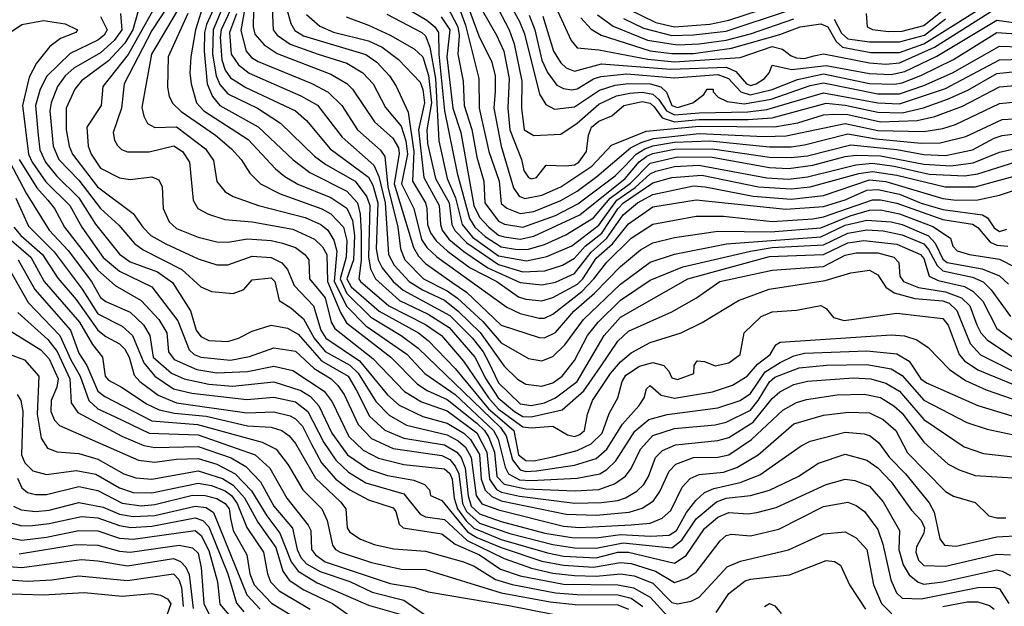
# Model space of a CAD drawing. Extents: x 501367 to 657802, y 482273 to 547541.
# Tile 409 of 656: x 616166 to 619802, y 507055 to 509222. Entities that reach past the tile are written whole.
import ezdxf

# ---------------------------------------------------------------- set-up
doc = ezdxf.new("R2010")
doc.units = 0

msp = doc.modelspace()

# ---------------------------------------------------------------- linework, layer by layer
at = {"layer": '0CON20XD'}
for points in [[(616939.4, 509390.6), (616856, 509204), (616849.2, 509175), (616847.9, 509105), (616859, 508985), (616878.2, 508938.2), (616905, 508905.2), (617046.5, 508826.5), (617176.2, 508703.8), (617237.3, 508657.3), (617375, 508588.8), (617413.7, 508545), (617424, 508504), (617427.7, 508435), (617427.2, 508332.8), (617419.3, 508265), (617424.5, 508255), (617529.3, 508165), (617665, 508096.4), (617724.2, 508055), (617805, 507960.7), (617897.5, 507825), (617935, 507783.1), (618025, 507718.1), (618055, 507714.3), (618135, 507719.9), (618188.9, 507688.9), (618215, 507682.4), (618235, 507689.2), (618251.6, 507705), (618263.3, 507765), (618281.7, 507815), (618348.4, 507915), (618385, 507958.4), (618425, 507991.9), (618495, 508029.4), (618609.5, 508065), (618686.6, 508103.4), (618821.1, 508185), (618933.8, 508226.2), (619141.3, 508258.6), (619235, 508287.2), (619305, 508296.9), (619335, 508280), (619364.4, 508234.4), (619395, 508212.5), (619472.1, 508192.1), (619575, 508183.4), (619598.3, 508175), (619627.5, 508147.5), (619644.7, 508104.7)], [(616964.5, 509385), (616880.4, 509185), (616878.7, 509095), (616891.6, 509015), (616905, 508982.7), (616935, 508948.4), (617044.7, 508895), (617129.8, 508839.8), (617255, 508717.2), (617296.7, 508686.7), (617405, 508625.7), (617448.1, 508568.1), (617458.9, 508535), (617454.1, 508344.1), (617462.2, 508302.2), (617480.4, 508265), (617569.5, 508185), (617675, 508134), (617751.9, 508085), (617846.8, 507975), (617887.5, 507895), (617932.8, 507825), (617993.4, 507775), (618025, 507756.8), (618055, 507755.1), (618169.2, 507780.8), (618249.3, 507850.7), (618310.8, 507939.3), (618375, 508034.3), (618415, 508071.5), (618575, 508142.7), (618665.8, 508194.2), (618752.1, 508255), (618945, 508297.3), (619135, 508310.1), (619215, 508352), (619255, 508360.5), (619335, 508360.4), (619394.5, 508344.5), (619413.4, 508325), (619416.7, 508275), (619429.7, 508255), (619485, 508232.9), (619585, 508217), (619644.4, 508195), (619674.6, 508165), (619700.4, 508095), (619715.5, 508065), (619739.1, 508039.1), (619855, 507961.8)], [(617920.4, 509380.4), (618011.8, 509215), (618030.4, 509169.6), (618086.4, 508946.4), (618108.8, 508908.8), (618141.9, 508891.9), (618215, 508900.3), (618308, 508962), (618365, 508980.2), (618415, 508986.5), (618495, 508984.4), (618533.6, 508973.6), (618554.7, 508954.7), (618574.9, 508904.9), (618595, 508898.1), (618651.9, 508915), (618693.3, 508945), (618705, 508965.6), (618726.7, 508965), (618727.5, 508955), (618745.4, 508935.4), (618779.3, 508919.3), (618841.4, 508911.4), (618941.9, 508928.1), (619085, 508978.2), (619135, 508988.4), (619335, 508948)], [(617094.7, 509345), (617102.1, 509185), (617117.3, 509165), (617165, 509131.7), (617268.2, 509095), (617375, 509061.5), (617433.8, 509025), (617471.9, 508985), (617517.6, 508897.6), (617575, 508828.9), (617592, 508775), (617598.6, 508725), (617576.8, 508615), (617622.2, 508525), (617650.2, 508410.2), (617669.9, 508379.9), (617706.3, 508346.3), (617965, 508160), (618015, 508136.1), (618085, 508120), (618105, 508120), (618135, 508134.1), (618242.4, 508217.6), (618286.8, 508265), (618335, 508326.5), (618424.7, 508415.2), (618505, 508466.6), (618665, 508496.2), (618765, 508495.7), (618945, 508477), (619095, 508486.6), (619135, 508493.5), (619315, 508557), (619345, 508556.9), (619405, 508544), (619575, 508483.8), (619685, 508466.2), (619705, 508453.7), (619749.9, 508399.9), (619775, 508388.6), (619815.4, 508385.4)], [(617010.7, 509335), (616982.5, 509182.5), (617003.1, 509105), (617022.2, 509082.2), (617047.1, 509067.1), (617245, 508986.7), (617305, 508954.4), (617355.6, 508905), (617414, 508815), (617499.4, 508739.4), (617515, 508716.8), (617526.2, 508605), (617562.5, 508455), (617572.5, 508375), (617588.8, 508335), (617657.3, 508265), (617745, 508220.8), (617783.4, 508193.4), (617876.5, 508106.5), (617945, 508028.2), (618045, 507970.7), (618095, 507961.8), (618135, 507977.5), (618179.4, 508020.6), (618248.7, 508115), (618385, 508245.2), (618495, 508326.2), (618583.9, 508356.1), (618776.4, 508393.6), (619125, 508420.1), (619215, 508462.7), (619295, 508481.8), (619385, 508475.3), (619425, 508464.9), (619522.9, 508422.9), (619546.8, 508396.8), (619575, 508337.4), (619591, 508325), (619721, 508301), (619785, 508275.5), (619818.3, 508245)], [(617803.4, 509323.4), (617862.4, 509162.4), (617910.5, 509065), (617921.7, 509015), (617922.2, 508957.8), (617917.5, 508895), (617944.5, 508754.5), (617990.3, 508600.3), (618010.3, 508570.3), (618031.6, 508561.6), (618095, 508573.6), (618165, 508604.1), (618279.6, 508680.4), (618352.1, 508757.9), (618479.8, 508810.2), (618675, 508828), (618953.7, 508826.3), (619039.5, 508840.5), (619135, 508870), (619173.1, 508873.1), (619225, 508871.7), (619345, 508845.1), (619481.1, 508848.9), (619545.9, 508864.1), (619647.5, 508902.5), (619785, 508973.3), (619871.1, 508981.1)], [(618238.2, 509228.2), (618276.6, 509186.6), (618314.1, 509164.1), (618495, 509107.1), (618575, 509096.7), (618655, 509096.6), (618795, 509116.8), (618973.2, 509166.8), (619048.2, 509195), (619125, 509206.6), (619151.2, 509195), (619181.4, 509141.4), (619205, 509120.7), (619309, 509101), (619415, 509100.4), (619505, 509132.5), (619775, 509302.9)], [(616849.4, 509290.6), (616815.3, 509185), (616798.3, 509085), (616795.3, 509025), (616799.7, 508985), (616819.6, 508915), (616846.1, 508885), (617009.7, 508779.7), (617111.1, 508671.1), (617145, 508643), (617194.1, 508614.1), (617315, 508564.9), (617375, 508525.6), (617395, 508479.7), (617402.7, 508425), (617399.1, 508335), (617374.8, 508265), (617391.1, 508235), (617493.6, 508145), (617638.8, 508065), (617675, 508036.8), (617775, 507933), (617898.1, 507785), (617990.8, 507705), (618009, 507615), (618035, 507593.8), (618065, 507592.2), (618135, 507606.6), (618225, 507630.7), (618276.8, 507655), (618317.1, 507695), (618342.8, 507767.2), (618375.7, 507825), (618390.9, 507885), (618405, 507908.4), (618455, 507942.4), (618505, 507955.5), (618544.8, 507944.8), (618563.2, 507923.2), (618575, 507899.3), (618595, 507893), (618656.2, 507915), (618657.5, 507945), (618668.3, 507961.7), (618695, 507958.8), (618735, 507943.1), (618785, 507954.3), (618827.3, 507985), (618842.1, 508065), (618903.9, 508125), (618945, 508143.3), (619035, 508148.9), (619125, 508166.5), (619145, 508155.6), (619171.9, 508121.9), (619210.6, 508110.6), (619405, 508138.4), (619575, 508118.2), (619595, 508093.2), (619635.3, 507985.3), (619655, 507961.4), (619705, 507929), (619898.8, 507848.8)], [(617743.2, 509273.2), (617784.6, 509195), (617789.1, 509165), (617784.7, 509094.7), (617803.7, 508995), (617808.2, 508905), (617836.3, 508816.3), (617855, 508714.5), (617880.9, 508625), (617884.3, 508545), (617935, 508477.2), (617956.3, 508466.3), (618025, 508455.8), (618145, 508498.6), (618227.9, 508542.1), (618365, 508645.1), (618399.4, 508679.4), (618442.9, 508725), (618474.5, 508745), (618505, 508756), (618585, 508769), (618715, 508774), (618935, 508752.3), (619015, 508752.8), (619065, 508759.6), (619225, 508800.2), (619328.4, 508781.6), (619495, 508765.7), (619565, 508766.4), (619660.1, 508789.9), (619795, 508853.3), (619885, 508858.7)], [(617788.2, 509268.2), (617812.2, 509202.2), (617862.4, 509005), (617862.7, 508895), (617899.4, 508735), (617936.6, 508625), (617945, 508543.3), (617965.6, 508525.6), (618015, 508505.7), (618065, 508513.7), (618165, 508554.1), (618225, 508589.1), (618297.6, 508642.4)], [(617920.4, 509285), (617974.3, 509185), (617992.4, 509132.4), (618021.1, 508995), (618020, 508895), (618029.5, 508815), (618065, 508793.9), (618165, 508798.8), (618225, 508839.5), (618305, 508909.9), (618369.9, 508940.1), (618419.3, 508950.7), (618465, 508953.8), (618505, 508946.2), (618526.5, 508926.5), (618555.1, 508885), (618585, 508870.3), (618675, 508878.1), (618855, 508881.4), (618925, 508889.7), (619135, 508951.5), (619335, 508914.4), (619415, 508911.3), (619585, 508967.9), (619785, 509073.7), (619915, 509077.1)], [(618411.7, 509261.7), (618515, 509211.6), (618585, 509195.6), (618715.2, 509204.8), (618785, 509220.2), (619015, 509296.4)], [(616465, 509233.1), (616489.9, 509185), (616479, 509165), (616455, 509146.8), (616353.2, 509096.8), (616266.5, 509013.5), (616242.6, 508965), (616224.9, 508905), (616235.3, 508795.3), (616241.2, 508741.2), (616261.8, 508695), (616302.3, 508645), (616385, 508564.2), (616446.8, 508466.8), (616535, 508355.7), (616575, 508327.2), (616675, 508290), (616730.7, 508250.7), (616796.8, 508146.8), (616818.4, 508075), (616835, 508051.1), (616865, 508036.4), (616935, 508032.8), (616974.5, 508045), (617025, 508071.8), (617095, 508094), (617155, 508082.9), (617195, 508060), (617281.3, 507961.3), (617379, 507905), (617408.8, 507855)], [(616538.4, 509245), (616543.9, 509185), (616515.4, 509145), (616465, 509099.5), (616366.9, 509043.1), (616335, 509014), (616305.5, 508975), (616282.2, 508915), (616277.9, 508885), (616289.5, 508755), (616310.6, 508705), (616385, 508628.6), (616465, 508524.8), (616532.5, 508462.5), (616590.3, 508395), (616622.3, 508372.3), (616765, 508298.8), (616835, 508234.7), (616875, 508218.4), (616955, 508211.1), (616994.5, 508225.5), (617025, 508260.4), (617095, 508267.8), (617108.3, 508255), (617124.6, 508185), (617167.6, 508157.6), (617215, 508117.5), (617253.8, 508045), (617295, 507996.2), (617385, 507946), (617416.5, 507916.5), (617481, 507811), (617530.8, 507760.8), (617595, 507723.8), (617745, 507689), (617785, 507666.4), (617812.4, 507642.4), (617834.2, 507604.2), (617852.3, 507465), (617873.5, 507433.5), (617935, 507411.6), (618175, 507350.7), (618234, 507346), (618425, 507356.6), (618495, 507361.6), (618539.4, 507380.6), (618570.5, 507409.5), (618612.4, 507495), (618642.7, 507527.3), (618675, 507542), (618765, 507550), (618815, 507567.8), (618893.3, 507615), (619025, 507729.2), (619135, 507760.7), (619227.4, 507772.6), (619305, 507769.4), (619355, 507745.6), (619401.3, 507705), (619445, 507622.5), (619585, 507479.1), (619615, 507462), (619695, 507438.2), (619745, 507389.8), (619775, 507381.6), (619807.9, 507382.1)], [(616603.9, 509255), (616584.5, 509185), (616554.7, 509135.3), (616495, 509070), (616394.5, 508995.5), (616369.8, 508965), (616338.5, 508895), (616338.4, 508815), (616349.2, 508755), (616361.1, 508725), (616453.2, 508605), (616585.7, 508505.7), (616621.3, 508455), (616650.8, 508425), (616706.6, 508393.4)], [(616663.6, 509265), (616567.1, 509092.9), (616473.5, 508975), (616467, 508905), (616414.3, 508825), (616419, 508755), (616430, 508725), (616465, 508673.8), (616535, 508638.1), (616575, 508631.2), (616655, 508641.8), (616680.4, 508630.4), (616693.1, 508605), (616695.8, 508525), (616718.4, 508475), (616745, 508450), (616825, 508419), (616895, 508401.6), (616935, 508400.4), (617008, 508412), (617095, 508406), (617136.6, 508396.6), (617185, 508379.8), (617219.5, 508355), (617233.7, 508335), (617237.2, 508265), (617295, 508194.8), (617317, 508105), (617330.7, 508080.7), (617470.7, 507970.7), (617587.9, 507848), (617650, 507810), (617745, 507776.8), (617855, 507695.5), (617891.5, 507625), (617901.3, 507525), (617926.7, 507486.7), (617946.1, 507476.1), (618012.4, 507462.4), (618216.6, 507436.6), (618315, 507438.3), (618375, 507445.7), (618404, 507456), (618445, 507480.4), (618471.1, 507505), (618488.7, 507535), (618513.9, 507605), (618539.6, 507630.4), (618587.9, 507652.1), (618745, 507667.2), (618785, 507679.1), (618875, 507735.4), (618945, 507822.9), (618972.8, 507847.2), (619025, 507874.8), (619075, 507886.7), (619245, 507899.5), (619309.2, 507895), (619365, 507879.8), (619415, 507849.2), (619505, 507745.2), (619654.2, 507644.2), (619725, 507619.8), (619845, 507605.5)], [(616708.2, 509265), (616655, 509182.3), (616552.5, 508985), (616542.2, 508895), (616511.4, 508805), (616516.7, 508776.7), (616527.6, 508757.6), (616543, 508743), (616565, 508734.2), (616645, 508733.9), (616735.4, 508755.4), (616768.1, 508735), (616793.5, 508695), (616806.5, 508555), (616823.8, 508525), (616863.7, 508503.7), (616923.8, 508483.8), (617025, 508475.5), (617175, 508448.5), (617255, 508411.3), (617285, 508382.9), (617300.5, 508355), (617302.7, 508255), (617350.6, 508140.6), (617372.7, 508102.7), (617537.3, 507975), (617636, 507875), (617671.7, 507851.7), (617745, 507819.4), (617855, 507731.6), (617882.6, 507705), (617898.6, 507678.6), (617919.7, 507625), (617928, 507535), (617955, 507506.4), (618035, 507488.7), (618218.2, 507481.8), (618305, 507486.9), (618363, 507507), (618404.1, 507535.9), (618425, 507563.9), (618458.4, 507635), (618505, 507685.6), (618585, 507712), (618735, 507724.8), (618775, 507735.8), (618865, 507779.5), (618893.6, 507815), (618935, 507884.5), (618955, 507900.9), (619045, 507936.2), (619145.4, 507945.4), (619295, 507947.8), (619385, 507932.2), (619425, 507907.8), (619505, 507815.9), (619664.3, 507734.3), (619738.8, 507708.8), (619855, 507684.8)], [(616747.7, 509255), (616653.5, 509095), (616633.6, 508986.4), (616618, 508898), (616625.2, 508865.2), (616638.9, 508838.9), (616665, 508824.2), (616745, 508825.5), (616852.8, 508745), (616881.9, 508701.9), (616894.8, 508624.8), (616925, 508585.9), (616955, 508568.6), (617047.8, 508535), (617220.7, 508490.7), (617278.8, 508465), (617304.9, 508444.9), (617327, 508407), (617337.3, 508367.3), (617328, 508255), (617375, 508162.4), (617445, 508091.1), (617595.8, 507985.9), (617663, 507915), (617775, 507837.5), (617916.5, 507705), (617932.9, 507672.9), (617958.9, 507568.9), (617971, 507545), (618012.4, 507522.4), (618055, 507519.4), (618225, 507528.9), (618308.7, 507545), (618335, 507560.6), (618367.7, 507592.3), (618438.5, 507701.5), (618489.5, 507745), (618557, 507763), (618745, 507787.7), (618826.8, 507815), (618865, 507841.5), (618919, 507921), (618974.9, 507955.1), (619025, 507979.7), (619065, 507990.2), (619295, 507998.6), (619405, 507987.9), (619450.8, 507960.7), (619494.5, 507895), (619515, 507881), (619705, 507797), (620065, 507687.3)], [(616787.9, 509245), (616714.2, 509085), (616712.9, 508972.9), (616718.7, 508938.7), (616731.9, 508911.9), (616762.5, 508882.5), (616889.7, 508795), (616949.2, 508745), (616984.7, 508705), (617016, 508655), (617056, 508615), (617128.3, 508578.3), (617282.7, 508522.7), (617315, 508504.2), (617361.6, 508455), (617374, 508406), (617371.7, 508345), (617350.2, 508265), (617375, 508210.2), (617462.9, 508122.9), (617575.2, 508055), (617638, 508008), (617942.5, 507715), (617963.2, 507685), (617986.4, 507596.4), (618015, 507559.2), (618035, 507553.6), (618075, 507555.5), (618215, 507576.9), (618295, 507600.6), (618334.2, 507635), (618392.2, 507727.8), (618453.8, 507796.2)], [(616945, 509258.1), (616910.1, 509185), (616907, 509157)], [(616966.6, 509243.4), (616940.7, 509175), (616947.6, 509095), (616974.4, 509055), (617014, 509024), (617205, 508941.2), (617266.2, 508906.2), (617357.5, 508787.5), (617474.1, 508684.1), (617493.2, 508643.2), (617516, 508545), (617527.8, 508355), (617549.6, 508315), (617605, 508254.9), (617653.9, 508223.9), (617735.6, 508185.6), (617785.8, 508145.8), (617866.7, 508066.7), (617955, 507942.5), (618005, 507894.3), (618035, 507875.7), (618095, 507868.5), (618135, 507880.8), (618169.1, 507905), (618215, 507963.6), (618263.7, 508055), (618302.3, 508105), (618385, 508185.7), (618495, 508259.7), (618615, 508308.7), (618865, 508366.4), (618945, 508380.8), (619135, 508389.8), (619225, 508433.7), (619295, 508445.6), (619355, 508441.9), (619425, 508427.4), (619505, 508393.6), (619522.6, 508372.6), (619553.9, 508313.9), (619575, 508294.5), (619685, 508271.2), (619724, 508254), (619754, 508224), (619825.1, 508125.1)], [(617029.6, 509255), (617028.4, 509195), (617035, 509168.2), (617068.8, 509128.8), (617117.3, 509097.3), (617315, 509020.2), (617375, 508986.5), (617395.7, 508965), (617477, 508845), (617544.7, 508784.7), (617565, 508748), (617568, 508728), (617549, 508615), (617620.3, 508380.3), (617638.6, 508348.6), (617665, 508320.8), (617762.7, 508252.7), (617815.8, 508215.8), (617945, 508093.7), (618085, 508048.1), (618105, 508047.2), (618145, 508066.7), (618213.3, 508145), (618288.7, 508211.3), (618385, 508310.5), (618458.8, 508371.2), (618505, 508397.5), (618585, 508417.7), (618745, 508440.4), (618938.6, 508438.6), (619125, 508453.4), (619232.6, 508497.4), (619305, 508518.9), (619345, 508519.6), (619415, 508504.5), (619538, 508458), (619603.1, 508415), (619612.2, 508385), (619628, 508368), (619674.2, 508354.2), (619785, 508337.1), (619845, 508306.9)], [(617152.1, 509265), (617167.9, 509207.9), (617182.5, 509182.5), (617215, 509162.3), (617445, 509093.5), (617485.1, 509065.1), (617531.6, 509015), (617556.7, 508976.7), (617600.7, 508880.7), (617622.4, 508735), (617617.2, 508625), (617665.1, 508545.1), (617670.4, 508525), (617672.7, 508465), (617682.9, 508435), (617703.8, 508405), (617746.8, 508366.8), (617830.3, 508305), (617929, 508255), (618008.7, 508198.7), (618035, 508189.4), (618095, 508183.6), (618135, 508195.4), (618226.1, 508245), (618246.1, 508265), (618295, 508340.4), (618355, 508394.4), (618415, 508467.7), (618505, 508530.3), (618665, 508556.9), (618995, 508521.8), (619135, 508532.2), (619215, 508556.4), (619295, 508592.4), (619335, 508594.9), (619415, 508577.2), (619495, 508544.7), (619575, 508521.1), (619721.3, 508501.3), (619740.2, 508490.2), (619765, 508453.1), (619785, 508439), (619812.2, 508447.8)], [(617225, 509241.2), (617275, 509198.1), (617325.3, 509175.3), (617455, 509143.6), (617505, 509120.1), (617564.8, 509075), (617645, 508991.1), (617655, 508964.4), (617661, 508915), (617638.8, 508815), (617658.6, 508638.6), (617715.8, 508535), (617719.8, 508465), (617727.1, 508445), (617751.3, 508411.3), (617806, 508366), (617895, 508305.9), (618015, 508250.8), (618095, 508241.9), (618145, 508252.2), (618215, 508284.6), (618276.3, 508363.7), (618334.9, 508415), (618395, 508500.5), (618448.4, 508545), (618505, 508576.2), (618655, 508607.9), (618697.1, 508605), (618875, 508570.5), (619015, 508559.5), (619135, 508573), (619305, 508630.2), (619365, 508624.8), (619575, 508562), (619625, 508555.6), (619705, 508556.6), (619785, 508574.1), (619855, 508597.5)], [(617372.2, 509232.2), (617455, 509202), (617535, 509164.2), (617623.6, 509113.6), (617655.1, 509085.1), (617676.3, 509016.3), (617686.7, 508915), (617669.4, 508815), (617672.6, 508765), (617701.7, 508635), (617752, 508545), (617762.5, 508465), (617772.8, 508442.8), (617817.3, 508397.3), (617935, 508317.8), (618025, 508290.6), (618105.5, 508294.5), (618170.3, 508315), (618215, 508340.8), (618254.8, 508385.2), (618316.1, 508433.9), (618375, 508523.7), (618396.2, 508545), (618505, 508619.6), (618575, 508638.7), (618685, 508648.1), (618894.6, 508604.6), (619015, 508596.5), (619085.8, 508604.3), (619265, 508654.2), (619315, 508661), (619405, 508647.3), (619584.5, 508604.5), (619695, 508604.9), (619875, 508653.3)], [(617522.3, 509242.3), (617651.2, 509175), (617665, 509162), (617680.4, 509120.4), (617701.8, 509005), (617714.7, 508775), (617744.5, 508635), (617775.8, 508564.2), (617800.4, 508465), (617838.8, 508418.8), (617935, 508350), (618038.4, 508331.6), (618113.4, 508346.6), (618205, 508387), (618305, 508462.3), (618371.6, 508555), (618438.6, 508601.5), (618495, 508653), (618515, 508662.4), (618585, 508679.3), (618674.9, 508684.9), (618925, 508637.8), (619005, 508633.4), (619075, 508641.4), (619185, 508669.1)], [(617600.8, 509260.8), (617669.9, 509219.9), (617699.2, 509195), (617712.7, 509175), (617713.8, 509095), (617734.8, 508885), (617781.6, 508655), (617827.5, 508487.5), (617846.7, 508455), (617885, 508420.9), (617945, 508382.5), (618005, 508372.5), (618045, 508374.7), (618105, 508391.6), (618183.1, 508426.9), (618285, 508489.8), (618347, 508563), (618422.1, 508617.9), (618495, 508691.3), (618595, 508714.9), (618723.6, 508713.6), (618935, 508675.3), (619005, 508672.1), (619095, 508684), (619215, 508717), (619255, 508721.6), (619345, 508718.7), (619505, 508688.3), (619605, 508681.5), (619687.3, 508692.7), (619785, 508732.6), (619855, 508749.1)], [(617722.9, 509232.9), (617755.1, 509185), (617744, 509085), (617765.7, 508895), (617795.9, 508805), (617842.9, 508535), (617865, 508492.1), (617898.3, 508455), (617935, 508425.8), (617955, 508419.3), (618015, 508411.6), (618065, 508422.3), (618235, 508501.4), (618401.8, 508635), (618453.7, 508696.3), (618482.2, 508717.8), (618505, 508728.2), (618585, 508743.4), (618725.1, 508745.1), (618935, 508714.3), (619015, 508712.3), (619075, 508719.4), (619235, 508760), (619405, 508742.3), (619505, 508724), (619585, 508719.9), (619685, 508741.2), (619765, 508783.9), (619795, 508793.7), (619865, 508803.3)], [(617875.1, 509255.1), (617926.8, 509165), (617953.7, 509105), (617973.9, 509005), (617968.4, 508895), (617977, 508815), (618019.2, 508705), (618028.2, 508665), (618045, 508639.2), (618055, 508633.5), (618075, 508639.2), (618110, 508685), (618185, 508681.5), (618215, 508686), (618231.6, 508695), (618259.5, 508735), (618266.8, 508795), (618278.3, 508825), (618305, 508847.5), (618353.6, 508866.4), (618397.8, 508905), (618465, 508919.6), (618495, 508913.8), (618509.5, 508899.5), (618538.8, 508858.8), (618585, 508844.9), (618675, 508853.1), (618856.9, 508853.1), (618945, 508859.3), (619145, 508913.9), (619215, 508906.7), (619335, 508880.3), (619425, 508878), (619503.5, 508896.5), (619592.1, 508927.9), (619668.1, 508961.9), (619775, 509023.1), (619855, 509031.3)], [(618048.1, 509238.1), (618068.2, 509185), (618095, 509072.3), (618115, 509026.5), (618149.8, 508979.8), (618175, 508967.9), (618205, 508962.9), (618225, 508966.7), (618285, 509002.8), (618312.6, 509012.6), (618408.6, 509021.4), (618585, 509007.5), (618745, 509019.7), (618784.2, 509004.2), (618829.1, 508955), (618864, 508944), (618945, 508964.4), (619039.2, 509000.8), (619135, 509021.5), (619305, 508985.8), (619396.6, 508983.4), (619425, 508988.2), (619494.3, 509015.7), (619615, 509074.2), (619775, 509174.6), (619883.3, 509166.7)], [(618098.6, 509235), (618137.5, 509105), (618165, 509062.6), (618185, 509044.3), (618215, 509031.2), (618315, 509058.4), (618570.5, 509039.5), (618776.5, 509046.5), (618810.5, 509030.5), (618849.7, 508985), (618865, 508978.6), (618886.4, 508985), (618916.8, 509005), (618933.6, 509025), (618945, 509054.2), (619017.6, 509037.6), (619145, 509053), (619305, 509023.6), (619385, 509019.5), (619435, 509030.5), (619553.2, 509086.8), (619775, 509220.3), (619995, 509189.7), (620085, 509170.2)], [(618152.7, 509255), (618202.8, 509145), (618225, 509118.2), (618305, 509110), (618486, 509076), (618585, 509066.5), (618827.4, 509082.6), (618945, 509122.9), (618983.5, 509113.5), (619015, 509088.9), (619035, 509081), (619065, 509079.1), (619098.8, 509088.8), (619135, 509096), (619305, 509062), (619365, 509058), (619415, 509062.2), (619545, 509120.3), (619765, 509259.7)], [(618299.5, 509239.5), (618358, 509198), (618485, 509146.2), (618595, 509128.8), (618675, 509132.4), (618775, 509146.1), (618865, 509169.9), (619025, 509225.1)], [(618395.8, 509225.8), (618469.9, 509190.1), (618575, 509163.1), (618655, 509165.8), (618775, 509179.9), (619005, 509256)], [(619292.5, 509245), (619296.2, 509195), (619315.9, 509185.9), (619375, 509177.9), (619425, 509180), (619505, 509200.3), (619574.1, 509255.9)], [(616121, 509169), (616175, 509203.5), (616255, 509218.3), (616335, 509206.2), (616379.5, 509185), (616373.5, 509175), (616317.8, 509152.2), (616277.4, 509122.6), (616229, 509061), (616201, 509009), (616176.4, 508905), (616198.8, 508725), (616212.5, 508695), (616263.5, 508623.5), (616351.2, 508535), (616395.6, 508455.6), (616475, 508343.3), (616535, 508292.6), (616654.6, 508234.6), (616749.9, 508109.9), (616792.9, 508002.9), (616810.8, 507985), (616835, 507974.9), (616945, 507964.6), (617015, 507977.8), (617105, 508010), (617185, 507997), (617254, 507934), (617316.7, 507895), (617341.2, 507871.2), (617365, 507837.2), (617416.1, 507726.1), (617465, 507675.5), (617545, 507637.7), (617725, 507612.2), (617755, 507597.2), (617775, 507573.3), (617788.1, 507545), (617802, 507435), (617816.3, 507405), (617865, 507362.4), (617976.1, 507323.9), (618135, 507283.3), (618215, 507270.6), (618295, 507270.2), (618395, 507289.1), (618575, 507271.6), (618611.1, 507298.9), (618665, 507378), (618739.6, 507440.4), (618775, 507454.9), (618865, 507464.5), (618935, 507484.1), (619040.8, 507535), (619116.5, 507583.5), (619215, 507616.5), (619295, 507594.3), (619335, 507566.9), (619384, 507515), (619459.6, 507409.6), (619495, 507371.8), (619507.7, 507345), (619505.4, 507325), (619478.6, 507275), (619475.5, 507255), (619485.6, 507225), (619505, 507205.7), (619585, 507203), (619775, 507247.2), (619824.8, 507244.8)], [(619173.8, 509223.8), (619201.6, 509171.6), (619225, 509151.6), (619305, 509140.1), (619415, 509139.8), (619507.1, 509165), (619585, 509224.7)], [(616907, 509157), (616913, 509073), (616925.7, 509035.7), (616945, 509006.7), (617002.1, 508972), (617185, 508885.7), (617225, 508849.3), (617313.4, 508745), (617455, 508640.5), (617470.6, 508610.6), (617489.1, 508545), (617482.5, 508375), (617490, 508335), (617505, 508305.2), (617545.2, 508255.2), (617583.1, 508223.1), (617755, 508128.9), (617839, 508045), (617878, 507995), (617898.1, 507958.1), (617935, 507880.6), (618015, 507802.6), (618055, 507796.5), (618105, 507807.2), (618145, 507825.1), (618225, 507885.5), (618324.8, 508055), (618385, 508122.8), (618633.5, 508265), (618935, 508347.7), (619135, 508355.1), (619225, 508397.4), (619284, 508406), (619405, 508393), (619493.2, 508355), (619505, 508339.3), (619524.9, 508274.9), (619558.6, 508258.6), (619655, 508236.5), (619687.6, 508217.6), (619722.7, 508182.7), (619775, 508080.7), (619865, 508015.5)], [(619335, 508948), (619415, 508947.9), (619505, 508978.4), (619611.1, 509025), (619785, 509124.6), (619935, 509119.4)], [(618297.6, 508642.4), (618422.1, 508748), (618461.2, 508768.8), (618506.7, 508783.3), (618675, 508801.7), (618915, 508790), (618997.1, 508792.9), (619215, 508838.1), (619335, 508812.8), (619505, 508808.4), (619575, 508819.5), (619621.5, 508835), (619785, 508912.4), (619870.7, 508920.7)], [(616129.7, 508695), (616190.7, 508580.7), (616275, 508444.8), (616345, 508369.5), (616431.2, 508255), (616465.4, 508195.4), (616485, 508181), (616575, 508141.6), (616623.7, 508095), (616646.8, 508055), (616659.6, 507975), (616726.6, 507916.6), (616773.8, 507895), (616865, 507875.1), (616951.9, 507868.1), (617105, 507883.8), (617205, 507852), (617240, 507830), (617271.4, 507795), (617319.7, 507695), (617377.2, 507615), (617455, 507561.9), (617525, 507538.3), (617621.5, 507521.5), (617661.9, 507505), (617680, 507485), (617684, 507465), (617725, 507445.6), (617819.9, 507329.9), (617855, 507309), (617945, 507272.1), (618095, 507221.9), (618175, 507206.8), (618285, 507200.1), (618385, 507216.9), (618425, 507213.8), (618514.7, 507185), (618585, 507143.6), (618631.5, 507158.5), (618665, 507180.8), (618753.3, 507296.7), (618775, 507317.1), (618795, 507321.1), (618865, 507315.2), (618969.4, 507340.6), (619135, 507424.3), (619225, 507439.3), (619255, 507427.3), (619286.1, 507405), (619335, 507338.5), (619354.2, 507284.2), (619382.9, 507152.9), (619404.6, 507104.6), (619424.8, 507084.8), (619495, 507082.1), (619705, 507124.9), (619765, 507125.8), (619785, 507119.4), (619819.6, 507065)], [(616164, 508705), (616230.3, 508600.3), (616270.3, 508555), (616295.5, 508525), (616331.6, 508455), (616455, 508296.5), (616519.6, 508239.6), (616614.5, 508184.5), (616680.8, 508115), (616710.2, 508065), (616716.6, 507995), (616736.6, 507966.6), (616820.4, 507930.4), (616895, 507917.3), (617007.2, 507922.8), (617105, 507941.6), (617175, 507925.6), (617290.2, 507850.2), (617319.8, 507809.8), (617381.7, 507681.7), (617435, 507632.3), (617491.9, 507601.9), (617585, 507579.4), (617735, 507563.3), (617755, 507545.1), (617763.4, 507525), (617771.3, 507455), (617783, 507415), (617815, 507370.5), (617843.6, 507343.6), (617945, 507301.8), (618115, 507252.4), (618175, 507240.8), (618295, 507234.4), (618375, 507255.1), (618415, 507255.6), (618585, 507214.5), (618627, 507243), (618695, 507343.1), (618745, 507384.8), (618785, 507402.1), (618855, 507397.2), (618888.2, 507401.8), (618960.1, 507419.9), (619145, 507505.6), (619215, 507524.3), (619250.1, 507520.1), (619305, 507499.2), (619355, 507440.9), (619414.8, 507335), (619412.9, 507265), (619428.3, 507208.3), (619451.2, 507171.2), (619483.8, 507143.8), (619505, 507137.1), (619575, 507145.4), (619775, 507189.3), (619795, 507185.5), (619825, 507168.8)], [(619185, 508669.1), (619254.2, 508685.8), (619315, 508691.3), (619395, 508680.3), (619525, 508651.7), (619654.7, 508645.3), (619705, 508653.1), (619845, 508696.6)], [(616152.2, 508562.2), (616198.7, 508458.7), (616294.3, 508364.3), (616396.8, 508226.8), (616454.9, 508134.9), (616545, 508089.3), (616583.1, 508055), (616624.5, 507954.4), (616665.3, 507905.3), (616735, 507858.5), (616801.9, 507841.9), (617005, 507818.9), (617105, 507827.6), (617185, 507810.7), (617230.7, 507775), (617289.9, 507660.1), (617333.9, 507595), (617380.2, 507550.2), (617445, 507510.9), (617585, 507470), (617645, 507395.1), (617665, 507385.1), (617735, 507375.9), (617818.3, 507298.3), (617955, 507232), (618056.3, 507196.3), (618135, 507177.7), (618215, 507168.4), (618295, 507166.9), (618385, 507174.9), (618435, 507167.1), (618505, 507140.3), (618575, 507069.6), (618595, 507063.8), (618645.8, 507074.2), (618675, 507089.3), (618779.3, 507200.7), (618827.6, 507222.4), (619005, 507263.9), (619135, 507322.3), (619215, 507329.8), (619255, 507308.4), (619294.8, 507265), (619318.8, 507135), (619348.6, 507065), (619387.3, 507027.3)], [(616144.9, 508455), (616170.6, 508425), (616250.3, 508355), (616306.8, 508266.8), (616375, 508188.5), (616455, 508075.2), (616485, 508051.2), (616535, 508024.8), (616555, 508005.2), (616571.2, 507975), (616588.9, 507908.9), (616609.8, 507885), (616678.4, 507835), (616745, 507807.1), (617005, 507770.1), (617105, 507772.9), (617165, 507758.6), (617185, 507748), (617210.5, 507720.5), (617243.9, 507653.9), (617281.2, 507585), (617334.4, 507525), (617385, 507485.5), (617455, 507448.8), (617545, 507419.3), (617555.4, 507405), (617568.2, 507358.2), (617582.5, 507345), (617725, 507322.2), (617774.9, 507284.9), (617865, 507245.1), (617942.4, 507192.4), (618015, 507168), (618175, 507137.3), (618375, 507134.5), (618433.6, 507123.6), (618495, 507089.3), (618558.6, 507018.6)], [(616135.7, 508405.7), (616207.4, 508345), (616256.9, 508255), (616387.7, 508105), (616435, 508022.3), (616472.4, 507975), (616482.1, 507905), (616495, 507890.4), (616545, 507863.8), (616635, 507802.4), (616681.3, 507781.3), (616738.1, 507768.1), (616855, 507757.1), (617007.7, 507722.3), (617095, 507717.1), (617135, 507704.8), (617161.9, 507685), (617185, 507656.4), (617258.4, 507528.4), (617350.6, 507440.6), (617370.2, 507415), (617376, 507345), (617385, 507328.4), (617425, 507302.6), (617475, 507283.6), (617547.5, 507267.5), (617665, 507258.8), (617805, 507219.4), (617845, 507203.8), (617924, 507154), (617985, 507135.5), (618145, 507105.3), (618225, 507098.3), (618375, 507097.8), (618425, 507085.1), (618467.1, 507055)], [(616706.6, 508393.4), (616825, 508338.7), (616895, 508316.8), (616935, 508316.2), (617025, 508348.8), (617095, 508343.1), (617134.3, 508324.3), (617155, 508298.9), (617179.7, 508239.7), (617251.9, 508165), (617278.1, 508075), (617297.2, 508045), (617421.4, 507961.4), (617525, 507835.6), (617568.1, 507798.1), (617655, 507755.7), (617745, 507732), (617806.4, 507695), (617831.7, 507671.6), (617865, 507615.3), (617871, 507525), (617885, 507484.5), (617910.2, 507460.2), (617944.5, 507444.5), (618185, 507395.8), (618295, 507391.3), (618416.9, 507403.1), (618465, 507417.2), (618506.6, 507445), (618530.7, 507479.3), (618565, 507554.1), (618589.8, 507580.2), (618655, 507604.8), (618745, 507606.1), (618785, 507615.2), (618869.1, 507670.9), (618985, 507779.4), (619035, 507807.4), (619071.4, 507818.6), (619185, 507836.1), (619285, 507838.6), (619345, 507826.1), (619394.7, 507795), (619425, 507768), (619505, 507661.2), (619595, 507580.7), (619635, 507558.6), (619695, 507538), (619855, 507528)], [(616160.6, 508335), (616222.5, 508225), (616354.7, 508074.7), (616385, 507990.3), (616415, 507944.7), (616455, 507849.3), (616480.5, 507830.5), (616655, 507740.5), (616823.3, 507726.7), (617061.9, 507661.9), (617113, 507635), (617157.7, 507577.7), (617212.4, 507485), (617281.9, 507415), (617301.8, 507371.8), (617321.3, 507281.3), (617332.5, 507265), (617349.6, 507255), (617465, 507217.2), (617575, 507192.8), (617665, 507191.2), (617945, 507105.1), (618125, 507071.2), (618217.9, 507062.1), (618375, 507060.6), (618415, 507045.1)], [(616128.6, 508298.6), (616197.6, 508177.6), (616315.2, 508055.2), (616355.1, 507965), (616390.1, 507905), (616421.6, 507815), (616455, 507784.6), (616516.1, 507756.1), (616645, 507694.6), (616825, 507688.9), (617035.8, 507615), (617090.4, 507565), (617152.5, 507455), (617232.1, 507355), (617241.1, 507335), (617243.8, 507265), (617258.7, 507245), (617295, 507219.8), (617535, 507139.9), (617624.5, 507124.5), (617675, 507108.8), (617972.3, 507057.7), (618135, 507025.6)], [(616160.2, 508140.2), (616270.9, 508040.9), (616305, 507996.6), (616352.1, 507895), (616356.4, 507806.4), (616381.3, 507771.3), (616543.1, 507683.1), (616625, 507648.6), (616665, 507642), (616825, 507645.7), (616947, 507603), (617001, 507571), (617055.3, 507515.3), (617105, 507424.8), (617173.3, 507343.3), (617190.9, 507265), (617204.9, 507235), (617225, 507212.6), (617276.4, 507183.6), (617385, 507146.8), (617467.8, 507107.8), (617585, 507077.5), (617665, 507022.8)], [(619644.7, 508104.7), (619676.3, 508026.3), (619713.9, 507983.9), (619845, 507918.9)], [(616111.8, 508085), (616245, 508002.3), (616275, 507969), (616308.4, 507895), (616303.2, 507865), (616283.1, 507815), (616281.1, 507775), (616295, 507743.1), (616313, 507723), (616604.6, 507594.6), (616665, 507587.3), (616745, 507598.8), (616825, 507601.6), (616895, 507579.8), (616961.9, 507545), (617022, 507482), (617079, 507389), (617126.8, 507325), (617169.4, 507219.4), (617195, 507184.6), (617265, 507142.3), (617455, 507059.1), (617575, 507024.6)], [(618453.8, 507796.2), (618472.2, 507825), (618481.2, 507858.8), (618495, 507870.5), (618534.8, 507834.8), (618584.5, 507824.5), (618725, 507846.8), (618798.1, 507871.9), (618852.4, 507905), (618890.7, 507949.3), (618937.5, 507985), (618958.6, 508021.4), (618975, 508031.3), (619385, 508057.3), (619433.8, 508053.8), (619479.3, 508039.3), (619521.4, 508011.4), (619600.4, 507930.4), (619659.6, 507889.6), (619735, 507855.2), (619891.1, 507801.1)], [(616095, 507998.4), (616184.5, 507965), (616236.9, 507905), (616230.7, 507765), (616245.7, 507675.7), (616269, 507639), (616305, 507625.7), (616385, 507619), (616455, 507598.1), (616551.3, 507545), (616595, 507529.6), (616655, 507524.9), (616825, 507555.1), (616915, 507527.6), (616955, 507502.8), (616996.1, 507456.1), (617045.4, 507365.4), (617112.3, 507272.3), (617138.7, 507185), (617161.8, 507151.8), (617216, 507116), (617321.4, 507065), (617405, 507006.1)], [(617408.8, 507855), (617457.9, 507757.9), (617515.1, 507705.1), (617585, 507675.8), (617735, 507651.7), (617780.5, 507625), (617796.1, 507605), (617810.9, 507565), (617822.6, 507462.6), (617833.9, 507425), (617865, 507396.3), (617945, 507368.4), (618105.4, 507325), (618205, 507308.7), (618295, 507308.4), (618385, 507319.8), (618496.1, 507313.9), (618565, 507318.3), (618591.8, 507335), (618629, 507401), (618663.7, 507446.3), (618695.1, 507474.9), (618730, 507489.9), (618827, 507513), (618899.2, 507540.8), (619051.8, 507648.2), (619085, 507664.8), (619215, 507698.3), (619285, 507692.4), (619307.1, 507685), (619339.2, 507659.2), (619377.8, 507605), (619437, 507545), (619525, 507437.4), (619542.7, 507402.7), (619564.3, 507304.3), (619581, 507281), (619625, 507277.6), (619775, 507312.2), (619865, 507317.2)], [(616157.7, 507837.7), (616170.4, 507815), (616177.7, 507775), (616172.6, 507615), (616185, 507584.7), (616215, 507555.2), (616265, 507542.2), (616375, 507557.3), (616447.2, 507542.8), (616535, 507493), (616585.8, 507475.8), (616655, 507474.4), (616825, 507510.2), (616875, 507501.6), (616925, 507481.5), (616948.3, 507465), (616969.8, 507435), (617005.8, 507345.8), (617067.2, 507255), (617081.2, 507175), (617092.8, 507145), (617125, 507111.7), (617238.6, 507045)], [(616158.7, 507528.7), (616175, 507492.7), (616195, 507476), (616225, 507468), (616265, 507468.1), (616385, 507497.9), (616455, 507483.4), (616545, 507436.6), (616615, 507425.8), (616665, 507431.1), (616805, 507465.5), (616850.8, 507465), (616895, 507453.5), (616925.2, 507435), (616939.4, 507415), (616945, 507379.2), (616955, 507334.7), (617005.1, 507245.1), (617016.7, 507175), (617032.4, 507135), (617096.3, 507066.4), (617165.3, 507025.3)], [(616144.1, 507425), (616172, 507412), (616225, 507405.7), (616275, 507409.9), (616385, 507438.6), (616475, 507421), (616535, 507395.3), (616585, 507386.3), (616665, 507391.1), (616815, 507424.7), (616855, 507419.5), (616882.2, 507402.2), (617005, 507097.6), (617054.6, 507044.6)], [(616115, 507367.9), (616175, 507352.9), (616213.2, 507353.2), (616275, 507360.4), (616395, 507386.4), (616455, 507381.9), (616535, 507354), (616576.8, 507346.8), (616655, 507351.2), (616815, 507382.1), (616842.2, 507372.2), (616865, 507349.1), (616935, 507174.7), (616967.2, 507067.2), (616994.4, 507035)], [(616095, 507315.1), (616175, 507299.2), (616265, 507310.4), (616385, 507334.9), (616455, 507333.8), (616535, 507307.4), (616585, 507302.6), (616815, 507335.4), (616837, 507317), (616865, 507261.4), (616897, 507145), (616905, 507063.2), (616971.3, 506985)], [(616165, 507249.2), (616375, 507282.8), (616455, 507280.9), (616535, 507258.7), (616575, 507255.6), (616755, 507280.7), (616805, 507271.6), (616825, 507251.5), (616837, 507197), (616846.4, 507065), (616865, 507027.4)], [(616095.1, 507205.1), (616175, 507198.1), (616321.4, 507218.6), (616395, 507227.5), (616455, 507223.4), (616565, 507204.1), (616735, 507231.1), (616760.9, 507220.9), (616780, 507200), (616792.3, 507172.3), (616807.2, 507047.2)], [(618738.3, 507031.7), (618785, 507102.7), (618845, 507148.7), (618865, 507155.6), (619009.2, 507170.8), (619145, 507224.7), (619175, 507220), (619197.3, 507207.3), (619230.3, 507135), (619289.3, 507045)], [(616005, 507161.3), (616195, 507147.7), (616285, 507152.9), (616385, 507167.3), (616565, 507150.8), (616735, 507174.8), (616754.6, 507154.6), (616763.4, 507125), (616770.5, 507055)], [(616095, 507102), (616255, 507097.5), (616405, 507106.4), (616545, 507092.2), (616655, 507102.1), (616686, 507096), (616712.4, 507082.4), (616724.7, 507064.7), (616693.3, 506976.7)], [(618917.1, 507055), (618935, 507065.3), (618955, 507056.4), (618978.9, 507028.9)], [(619575.6, 507055), (619665, 507071.5), (619705, 507071.9), (619748, 507058), (619764.5, 507044.5)]]:
    msp.add_lwpolyline(points, dxfattribs=at)

doc.saveas('drawing.dxf')
